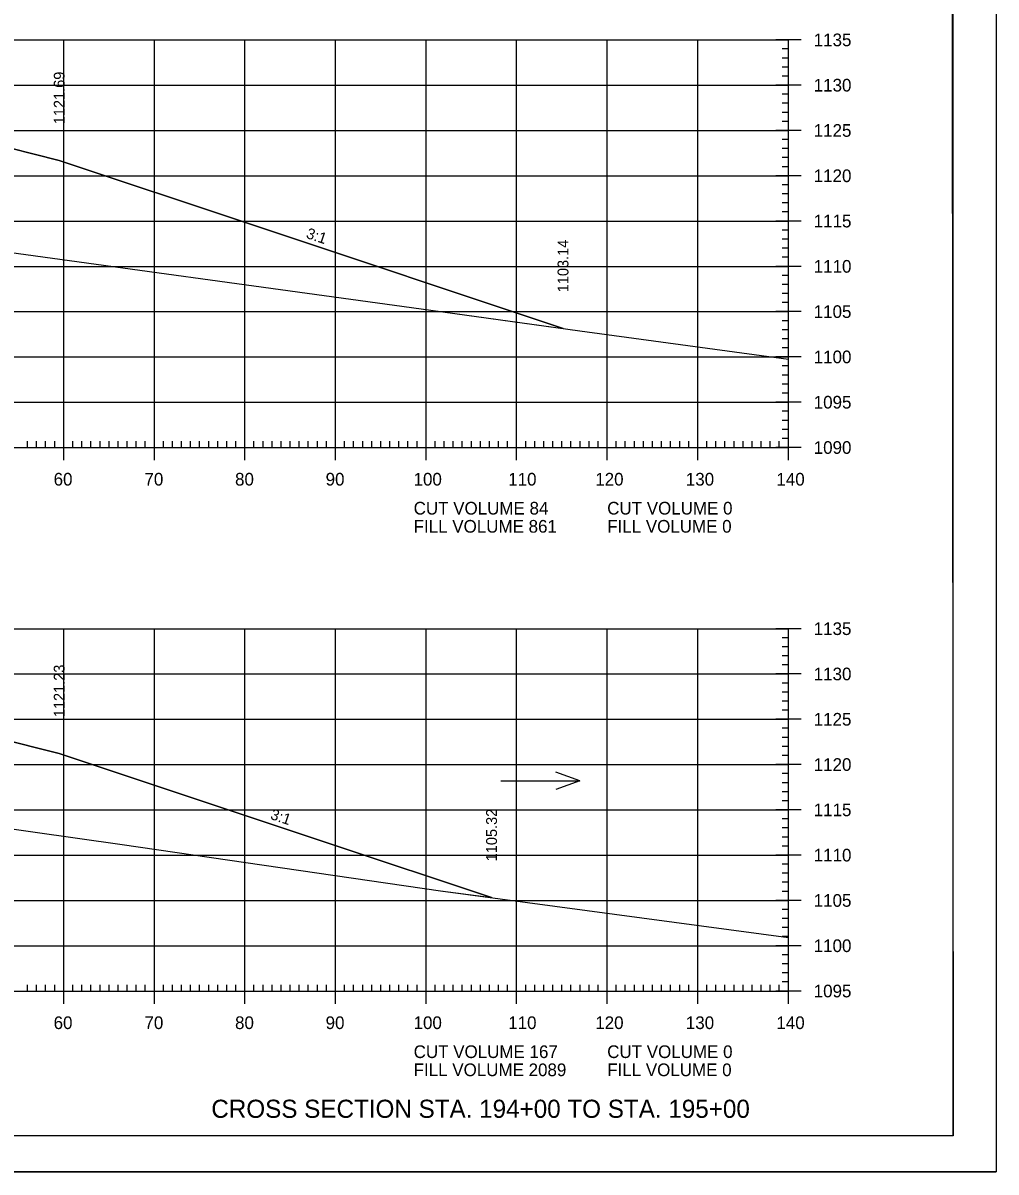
# Model space of a CAD drawing. Extents: x 1322838 to 1324533, y 339903 to 351025.
# Drawn here: x 1323759.2 to 1323866.6, y 349958.6 to 350085.4 of the extents above; entities that cross this region are included whole.
import ezdxf

# ---------------------------------------------------------------- set-up
doc = ezdxf.new("R2010")
doc.units = 0
for name, color, linetype in [('R_Axis', 7, 'Continuous'), ('R_Axis Annot', 7, 'Continuous'), ('R_Border', 7, 'Continuous'), ('R_Draft', 7, 'Continuous'), ('R_Exist Surface', 7, 'Continuous'), ('R_Fin Surface', 7, 'Continuous'), ('R_Fin Surface Annot', 7, 'Continuous'), ('R_Grid', 7, 'Continuous'), ('R_No Plot', 7, 'Continuous'), ('R_Water Annot', 7, 'Continuous')]:
    doc.layers.add(name, color=color, linetype=linetype)

msp = doc.modelspace()

# ---------------------------------------------------------------- linework, layer by layer
at = {"layer": 'R_Axis'}
for p, q in [((1323845.12, 350083.57), (1323842.32, 350083.57)), ((1323843.72, 350082.57), (1323843.02, 350082.57)), ((1323843.72, 350038.57), (1323843.72, 350083.57)), ((1323843.72, 350081.57), (1323843.02, 350081.57)), ((1323843.72, 350080.57), (1323843.02, 350080.57)), ((1323845.12, 350078.57), (1323842.32, 350078.57)), ((1323843.72, 350079.57), (1323843.02, 350079.57)), ((1323843.72, 350077.57), (1323843.02, 350077.57)), ((1323843.72, 350076.57), (1323843.02, 350076.57)), ((1323843.72, 350075.57), (1323843.02, 350075.57)), ((1323845.12, 350073.57), (1323842.32, 350073.57)), ((1323843.72, 350074.57), (1323843.02, 350074.57)), ((1323843.72, 350072.57), (1323843.02, 350072.57)), ((1323843.72, 350071.57), (1323843.02, 350071.57)), ((1323843.72, 350070.57), (1323843.02, 350070.57)), ((1323845.12, 350068.57), (1323842.32, 350068.57)), ((1323843.72, 350069.57), (1323843.02, 350069.57)), ((1323843.72, 350067.57), (1323843.02, 350067.57)), ((1323843.72, 350066.57), (1323843.02, 350066.57)), ((1323843.72, 350065.57), (1323843.02, 350065.57)), ((1323843.72, 350064.57), (1323843.02, 350064.57)), ((1323845.12, 350063.57), (1323842.32, 350063.57)), ((1323843.72, 350062.57), (1323843.02, 350062.57)), ((1323843.72, 350061.57), (1323843.02, 350061.57)), ((1323843.72, 350060.57), (1323843.02, 350060.57)), ((1323843.72, 350059.57), (1323843.02, 350059.57)), ((1323845.12, 350058.57), (1323842.32, 350058.57)), ((1323843.72, 350057.57), (1323843.02, 350057.57)), ((1323843.72, 350056.57), (1323843.02, 350056.57)), ((1323843.72, 350055.57), (1323843.02, 350055.57)), ((1323843.72, 350054.57), (1323843.02, 350054.57)), ((1323845.12, 350053.57), (1323842.32, 350053.57)), ((1323843.72, 350052.57), (1323843.02, 350052.57)), ((1323843.72, 350051.57), (1323843.02, 350051.57)), ((1323843.72, 350050.57), (1323843.02, 350050.57)), ((1323843.72, 350049.57), (1323843.02, 350049.57)), ((1323845.12, 350048.57), (1323842.32, 350048.57)), ((1323843.72, 350047.57), (1323843.02, 350047.57)), ((1323843.72, 350046.57), (1323843.02, 350046.57)), ((1323843.72, 350045.57), (1323843.02, 350045.57)), ((1323843.72, 350044.57), (1323843.02, 350044.57)), ((1323845.12, 350043.57), (1323842.32, 350043.57)), ((1323843.72, 350042.57), (1323843.02, 350042.57)), ((1323843.72, 350041.57), (1323843.02, 350041.57)), ((1323843.72, 350040.57), (1323843.02, 350040.57)), ((1323759.72, 350038.57), (1323759.72, 350039.27)), ((1323760.72, 350038.57), (1323760.72, 350039.27)), ((1323761.72, 350038.57), (1323761.72, 350039.27)), ((1323762.72, 350038.57), (1323762.72, 350039.27)), ((1323763.72, 350037.17), (1323763.72, 350039.97)), ((1323764.72, 350038.57), (1323764.72, 350039.27)), ((1323765.72, 350038.57), (1323765.72, 350039.27)), ((1323766.72, 350038.57), (1323766.72, 350039.27)), ((1323767.72, 350038.57), (1323767.72, 350039.27)), ((1323768.72, 350038.57), (1323768.72, 350039.27)), ((1323769.72, 350038.57), (1323769.72, 350039.27)), ((1323770.72, 350038.57), (1323770.72, 350039.27)), ((1323771.72, 350038.57), (1323771.72, 350039.27)), ((1323772.72, 350038.57), (1323772.72, 350039.27)), ((1323773.72, 350037.17), (1323773.72, 350039.97)), ((1323774.72, 350038.57), (1323774.72, 350039.27)), ((1323775.72, 350038.57), (1323775.72, 350039.27)), ((1323776.72, 350038.57), (1323776.72, 350039.27)), ((1323777.72, 350038.57), (1323777.72, 350039.27)), ((1323778.72, 350038.57), (1323778.72, 350039.27)), ((1323779.72, 350038.57), (1323779.72, 350039.27)), ((1323780.72, 350038.57), (1323780.72, 350039.27)), ((1323781.72, 350038.57), (1323781.72, 350039.27)), ((1323782.72, 350038.57), (1323782.72, 350039.27)), ((1323783.72, 350037.17), (1323783.72, 350039.97)), ((1323784.72, 350038.57), (1323784.72, 350039.27)), ((1323785.72, 350038.57), (1323785.72, 350039.27)), ((1323786.72, 350038.57), (1323786.72, 350039.27)), ((1323787.72, 350038.57), (1323787.72, 350039.27)), ((1323788.72, 350038.57), (1323788.72, 350039.27)), ((1323789.72, 350038.57), (1323789.72, 350039.27)), ((1323790.72, 350038.57), (1323790.72, 350039.27)), ((1323791.72, 350038.57), (1323791.72, 350039.27)), ((1323792.72, 350038.57), (1323792.72, 350039.27)), ((1323793.72, 350037.17), (1323793.72, 350039.97)), ((1323794.72, 350038.57), (1323794.72, 350039.27)), ((1323795.72, 350038.57), (1323795.72, 350039.27)), ((1323796.72, 350038.57), (1323796.72, 350039.27)), ((1323797.72, 350038.57), (1323797.72, 350039.27)), ((1323798.72, 350038.57), (1323798.72, 350039.27)), ((1323799.72, 350038.57), (1323799.72, 350039.27)), ((1323800.72, 350038.57), (1323800.72, 350039.27)), ((1323801.72, 350038.57), (1323801.72, 350039.27)), ((1323802.72, 350038.57), (1323802.72, 350039.27)), ((1323803.72, 350037.17), (1323803.72, 350039.97)), ((1323804.72, 350038.57), (1323804.72, 350039.27)), ((1323805.72, 350038.57), (1323805.72, 350039.27)), ((1323806.72, 350038.57), (1323806.72, 350039.27)), ((1323807.72, 350038.57), (1323807.72, 350039.27)), ((1323808.72, 350038.57), (1323808.72, 350039.27)), ((1323809.72, 350038.57), (1323809.72, 350039.27)), ((1323810.72, 350038.57), (1323810.72, 350039.27)), ((1323811.72, 350038.57), (1323811.72, 350039.27)), ((1323812.72, 350038.57), (1323812.72, 350039.27)), ((1323813.72, 350037.17), (1323813.72, 350039.97)), ((1323814.72, 350038.57), (1323814.72, 350039.27)), ((1323815.72, 350038.57), (1323815.72, 350039.27)), ((1323816.72, 350038.57), (1323816.72, 350039.27)), ((1323817.72, 350038.57), (1323817.72, 350039.27)), ((1323818.72, 350038.57), (1323818.72, 350039.27)), ((1323819.72, 350038.57), (1323819.72, 350039.27)), ((1323820.72, 350038.57), (1323820.72, 350039.27)), ((1323821.72, 350038.57), (1323821.72, 350039.27)), ((1323822.72, 350038.57), (1323822.72, 350039.27)), ((1323823.72, 350037.17), (1323823.72, 350039.97)), ((1323824.72, 350038.57), (1323824.72, 350039.27)), ((1323825.72, 350038.57), (1323825.72, 350039.27)), ((1323826.72, 350038.57), (1323826.72, 350039.27)), ((1323827.72, 350038.57), (1323827.72, 350039.27)), ((1323828.72, 350038.57), (1323828.72, 350039.27)), ((1323829.72, 350038.57), (1323829.72, 350039.27)), ((1323830.72, 350038.57), (1323830.72, 350039.27)), ((1323831.72, 350038.57), (1323831.72, 350039.27)), ((1323832.72, 350038.57), (1323832.72, 350039.27)), ((1323833.72, 350037.17), (1323833.72, 350039.97)), ((1323834.72, 350038.57), (1323834.72, 350039.27)), ((1323835.72, 350038.57), (1323835.72, 350039.27)), ((1323836.72, 350038.57), (1323836.72, 350039.27)), ((1323837.72, 350038.57), (1323837.72, 350039.27)), ((1323838.72, 350038.57), (1323838.72, 350039.27)), ((1323839.72, 350038.57), (1323839.72, 350039.27)), ((1323840.72, 350038.57), (1323840.72, 350039.27)), ((1323841.72, 350038.57), (1323841.72, 350039.27)), ((1323842.72, 350038.57), (1323842.72, 350039.27)), ((1323843.72, 350039.57), (1323843.02, 350039.57)), ((1323843.72, 350037.17), (1323843.72, 350039.97)), ((1323563.72, 350038.57), (1323843.72, 350038.57)), ((1323845.12, 350038.57), (1323842.32, 350038.57)), ((1323845.12, 350018.57), (1323842.32, 350018.57)), ((1323843.72, 349978.57), (1323843.72, 350018.57)), ((1323843.72, 350017.57), (1323843.02, 350017.57)), ((1323843.72, 350016.57), (1323843.02, 350016.57)), ((1323843.72, 350015.57), (1323843.02, 350015.57)), ((1323843.72, 350014.57), (1323843.02, 350014.57)), ((1323845.12, 350013.57), (1323842.32, 350013.57)), ((1323843.72, 350012.57), (1323843.02, 350012.57)), ((1323843.72, 350011.57), (1323843.02, 350011.57)), ((1323843.72, 350010.57), (1323843.02, 350010.57)), ((1323843.72, 350009.57), (1323843.02, 350009.57)), ((1323845.12, 350008.57), (1323842.32, 350008.57)), ((1323843.72, 350007.57), (1323843.02, 350007.57)), ((1323843.72, 350006.57), (1323843.02, 350006.57)), ((1323843.72, 350005.57), (1323843.02, 350005.57)), ((1323843.72, 350004.57), (1323843.02, 350004.57)), ((1323845.12, 350003.57), (1323842.32, 350003.57)), ((1323843.72, 350002.57), (1323843.02, 350002.57)), ((1323843.72, 350001.57), (1323843.02, 350001.57)), ((1323843.72, 350000.57), (1323843.02, 350000.57)), ((1323843.72, 349999.57), (1323843.02, 349999.57)), ((1323845.12, 349998.57), (1323842.32, 349998.57)), ((1323843.72, 349997.57), (1323843.02, 349997.57)), ((1323843.72, 349996.57), (1323843.02, 349996.57)), ((1323843.72, 349995.57), (1323843.02, 349995.57)), ((1323845.12, 349993.57), (1323842.32, 349993.57)), ((1323843.72, 349994.57), (1323843.02, 349994.57)), ((1323843.72, 349992.57), (1323843.02, 349992.57)), ((1323843.72, 349991.57), (1323843.02, 349991.57)), ((1323843.72, 349990.57), (1323843.02, 349990.57)), ((1323845.12, 349988.57), (1323842.32, 349988.57)), ((1323843.72, 349989.57), (1323843.02, 349989.57)), ((1323843.72, 349987.57), (1323843.02, 349987.57)), ((1323843.72, 349986.57), (1323843.02, 349986.57)), ((1323843.72, 349985.57), (1323843.02, 349985.57)), ((1323845.12, 349983.57), (1323842.32, 349983.57)), ((1323843.72, 349984.57), (1323843.02, 349984.57)), ((1323843.72, 349982.57), (1323843.02, 349982.57)), ((1323843.72, 349981.57), (1323843.02, 349981.57)), ((1323763.72, 349977.17), (1323763.72, 349979.97)), ((1323773.72, 349977.17), (1323773.72, 349979.97)), ((1323783.72, 349977.17), (1323783.72, 349979.97)), ((1323793.72, 349977.17), (1323793.72, 349979.97)), ((1323803.72, 349977.17), (1323803.72, 349979.97)), ((1323813.72, 349977.17), (1323813.72, 349979.97)), ((1323823.72, 349977.17), (1323823.72, 349979.97)), ((1323833.72, 349977.17), (1323833.72, 349979.97)), ((1323843.72, 349980.57), (1323843.02, 349980.57)), ((1323843.72, 349977.17), (1323843.72, 349979.97)), ((1323563.72, 349978.57), (1323843.72, 349978.57)), ((1323759.72, 349978.57), (1323759.72, 349979.27)), ((1323760.72, 349978.57), (1323760.72, 349979.27)), ((1323761.72, 349978.57), (1323761.72, 349979.27)), ((1323762.72, 349978.57), (1323762.72, 349979.27)), ((1323764.72, 349978.57), (1323764.72, 349979.27)), ((1323765.72, 349978.57), (1323765.72, 349979.27)), ((1323766.72, 349978.57), (1323766.72, 349979.27)), ((1323767.72, 349978.57), (1323767.72, 349979.27)), ((1323768.72, 349978.57), (1323768.72, 349979.27)), ((1323769.72, 349978.57), (1323769.72, 349979.27)), ((1323770.72, 349978.57), (1323770.72, 349979.27)), ((1323771.72, 349978.57), (1323771.72, 349979.27)), ((1323772.72, 349978.57), (1323772.72, 349979.27)), ((1323774.72, 349978.57), (1323774.72, 349979.27)), ((1323775.72, 349978.57), (1323775.72, 349979.27)), ((1323776.72, 349978.57), (1323776.72, 349979.27)), ((1323777.72, 349978.57), (1323777.72, 349979.27)), ((1323778.72, 349978.57), (1323778.72, 349979.27)), ((1323779.72, 349978.57), (1323779.72, 349979.27)), ((1323780.72, 349978.57), (1323780.72, 349979.27)), ((1323781.72, 349978.57), (1323781.72, 349979.27)), ((1323782.72, 349978.57), (1323782.72, 349979.27)), ((1323784.72, 349978.57), (1323784.72, 349979.27)), ((1323785.72, 349978.57), (1323785.72, 349979.27)), ((1323786.72, 349978.57), (1323786.72, 349979.27)), ((1323787.72, 349978.57), (1323787.72, 349979.27)), ((1323788.72, 349978.57), (1323788.72, 349979.27)), ((1323789.72, 349978.57), (1323789.72, 349979.27)), ((1323790.72, 349978.57), (1323790.72, 349979.27)), ((1323791.72, 349978.57), (1323791.72, 349979.27)), ((1323792.72, 349978.57), (1323792.72, 349979.27)), ((1323794.72, 349978.57), (1323794.72, 349979.27)), ((1323795.72, 349978.57), (1323795.72, 349979.27)), ((1323796.72, 349978.57), (1323796.72, 349979.27)), ((1323797.72, 349978.57), (1323797.72, 349979.27)), ((1323798.72, 349978.57), (1323798.72, 349979.27)), ((1323799.72, 349978.57), (1323799.72, 349979.27)), ((1323800.72, 349978.57), (1323800.72, 349979.27)), ((1323801.72, 349978.57), (1323801.72, 349979.27)), ((1323802.72, 349978.57), (1323802.72, 349979.27)), ((1323804.72, 349978.57), (1323804.72, 349979.27)), ((1323805.72, 349978.57), (1323805.72, 349979.27)), ((1323806.72, 349978.57), (1323806.72, 349979.27)), ((1323807.72, 349978.57), (1323807.72, 349979.27)), ((1323808.72, 349978.57), (1323808.72, 349979.27)), ((1323809.72, 349978.57), (1323809.72, 349979.27)), ((1323810.72, 349978.57), (1323810.72, 349979.27)), ((1323811.72, 349978.57), (1323811.72, 349979.27)), ((1323812.72, 349978.57), (1323812.72, 349979.27)), ((1323814.72, 349978.57), (1323814.72, 349979.27)), ((1323815.72, 349978.57), (1323815.72, 349979.27)), ((1323816.72, 349978.57), (1323816.72, 349979.27)), ((1323817.72, 349978.57), (1323817.72, 349979.27)), ((1323818.72, 349978.57), (1323818.72, 349979.27)), ((1323819.72, 349978.57), (1323819.72, 349979.27)), ((1323820.72, 349978.57), (1323820.72, 349979.27)), ((1323821.72, 349978.57), (1323821.72, 349979.27)), ((1323822.72, 349978.57), (1323822.72, 349979.27)), ((1323824.72, 349978.57), (1323824.72, 349979.27)), ((1323825.72, 349978.57), (1323825.72, 349979.27)), ((1323826.72, 349978.57), (1323826.72, 349979.27)), ((1323827.72, 349978.57), (1323827.72, 349979.27)), ((1323828.72, 349978.57), (1323828.72, 349979.27)), ((1323829.72, 349978.57), (1323829.72, 349979.27)), ((1323830.72, 349978.57), (1323830.72, 349979.27)), ((1323831.72, 349978.57), (1323831.72, 349979.27)), ((1323832.72, 349978.57), (1323832.72, 349979.27)), ((1323834.72, 349978.57), (1323834.72, 349979.27)), ((1323835.72, 349978.57), (1323835.72, 349979.27)), ((1323836.72, 349978.57), (1323836.72, 349979.27)), ((1323837.72, 349978.57), (1323837.72, 349979.27)), ((1323838.72, 349978.57), (1323838.72, 349979.27)), ((1323839.72, 349978.57), (1323839.72, 349979.27)), ((1323840.72, 349978.57), (1323840.72, 349979.27)), ((1323841.72, 349978.57), (1323841.72, 349979.27)), ((1323845.12, 349978.57), (1323842.32, 349978.57)), ((1323842.72, 349978.57), (1323842.72, 349979.27)), ((1323843.72, 349979.57), (1323843.02, 349979.57))]:
    msp.add_line(p, q, dxfattribs=at)
at = {"layer": 'R_Border'}
for q in [(1323861.9, 350168.03), (1323545.72, 349962.57)]:
    msp.add_line((1323861.9, 349962.57), q, dxfattribs=at)
at = {"layer": 'R_Exist Surface'}
for points in [[(1323751.72, 350060.95), (1323803.17, 350053.89), (1323820.68, 350051.46), (1323843.72, 350048.34)], [(1323730.68, 350000.35), (1323770.16, 349994.75), (1323805.3, 349989.64), (1323843.72, 349984.49)]]:
    msp.add_lwpolyline(points, dxfattribs=at)
at = {"layer": 'R_Fin Surface'}
for points in [[(1323627.66, 350074.92), (1323643.6, 350069.61), (1323644.22, 350069.4), (1323654.99, 350071.2), (1323656.15, 350071.39), (1323666.22, 350073.07), (1323672.22, 350073.31), (1323673.32, 350073.35), (1323674.21, 350073.38), (1323701.29, 350074.34), (1323703.72, 350074.43), (1323733.22, 350075.47), (1323734.55, 350075.52), (1323735.21, 350075.54), (1323741.22, 350075.76), (1323749.18, 350073.76), (1323755.04, 350072.3), (1323763.22, 350070.26), (1323784.43, 350063.19), (1323818.84, 350051.71)], [(1323628.3, 350008.25), (1323631.71, 350007.11), (1323644.22, 350002.95), (1323649.24, 350003.78), (1323653.45, 350004.49), (1323656.43, 350004.98), (1323666.22, 350006.61), (1323672.22, 350006.91), (1323673.7, 350006.98), (1323674.21, 350007.01), (1323689.66, 350007.76), (1323703.72, 350008.45), (1323710.17, 350008.77), (1323733.22, 350009.9), (1323735.21, 350010), (1323741.22, 350010.3), (1323742.16, 350010.06), (1323749.54, 350008.22), (1323763.22, 350004.8), (1323793.03, 349994.86), (1323810.95, 349988.89)]]:
    msp.add_lwpolyline(points, dxfattribs=at)
at = {"layer": 'R_Grid'}
for p, q in [((1323563.72, 350083.57), (1323843.72, 350083.57)), ((1323763.72, 350038.57), (1323763.72, 350083.57)), ((1323773.72, 350038.57), (1323773.72, 350083.57)), ((1323783.72, 350038.57), (1323783.72, 350083.57)), ((1323793.72, 350038.57), (1323793.72, 350083.57)), ((1323803.72, 350038.57), (1323803.72, 350083.57)), ((1323813.72, 350038.57), (1323813.72, 350083.57)), ((1323823.72, 350038.57), (1323823.72, 350083.57)), ((1323833.72, 350038.57), (1323833.72, 350083.57)), ((1323843.72, 350038.57), (1323843.72, 350083.57)), ((1323563.72, 350078.57), (1323843.72, 350078.57)), ((1323563.72, 350073.57), (1323843.72, 350073.57)), ((1323563.72, 350068.57), (1323843.72, 350068.57)), ((1323563.72, 350063.57), (1323843.72, 350063.57)), ((1323563.72, 350058.57), (1323843.72, 350058.57)), ((1323563.72, 350053.57), (1323843.72, 350053.57)), ((1323563.72, 350048.57), (1323843.72, 350048.57)), ((1323563.72, 350043.57), (1323843.72, 350043.57)), ((1323563.72, 350038.57), (1323843.72, 350038.57)), ((1323563.72, 350018.57), (1323843.72, 350018.57)), ((1323763.72, 349978.57), (1323763.72, 350018.57)), ((1323773.72, 349978.57), (1323773.72, 350018.57)), ((1323783.72, 349978.57), (1323783.72, 350018.57)), ((1323793.72, 349978.57), (1323793.72, 350018.57)), ((1323803.72, 349978.57), (1323803.72, 350018.57)), ((1323813.72, 349978.57), (1323813.72, 350018.57)), ((1323823.72, 349978.57), (1323823.72, 350018.57)), ((1323833.72, 349978.57), (1323833.72, 350018.57)), ((1323843.72, 349978.57), (1323843.72, 350018.57)), ((1323563.72, 350013.57), (1323843.72, 350013.57)), ((1323563.72, 350008.57), (1323843.72, 350008.57)), ((1323563.72, 350003.57), (1323843.72, 350003.57)), ((1323563.72, 349998.57), (1323843.72, 349998.57)), ((1323563.72, 349993.57), (1323843.72, 349993.57)), ((1323563.72, 349988.57), (1323843.72, 349988.57)), ((1323563.72, 349983.57), (1323843.72, 349983.57)), ((1323563.72, 349978.57), (1323843.72, 349978.57))]:
    msp.add_line(p, q, dxfattribs=at)
at = {"layer": 'R_No Plot'}
msp.add_line((1323533.31, 349958.59), (1323866.65, 349958.59), dxfattribs=at)
for points in [[(1323533.31, 350171.93), (1323866.65, 350171.93), (1323866.65, 349958.59), (1323533.31, 349958.59)], [(1323779.64, 350168.03), (1323799.26, 350168.03), (1323799.26, 350158.15), (1323815.37, 350158.15), (1323838.57, 350158.15), (1323838.57, 350125.48), (1323861.77, 350125.48), (1323861.9, 349962.57), (1323545.72, 349962.57), (1323545.72, 350168.03)]]:
    msp.add_lwpolyline(points, close=True, dxfattribs=at)
for points in [[(1323751.72, 350060.95), (1323803.17, 350053.89), (1323818.84, 350051.71), (1323784.43, 350063.19), (1323763.22, 350070.26), (1323755.04, 350072.3)], [(1323730.68, 350000.35), (1323770.16, 349994.75), (1323805.3, 349989.64), (1323810.95, 349988.89), (1323793.03, 349994.86), (1323763.22, 350004.8), (1323749.54, 350008.22)]]:
    msp.add_lwpolyline(points, dxfattribs=at)
at = {"layer": 'R_Water Annot'}
for p, q in [((1323820.69, 350001.76), (1323818.03, 350002.73)), ((1323811.99, 350001.76), (1323820.69, 350001.76)), ((1323820.69, 350001.76), (1323818.03, 350000.8))]:
    msp.add_line(p, q, dxfattribs=at)

# ---------------------------------------------------------------- texts
at = {"layer": 'R_Axis Annot'}
for s, p in [('1135', (1323846.52, 350082.87)), ('1130', (1323846.52, 350077.87)), ('1125', (1323846.52, 350072.87)), ('1120', (1323846.52, 350067.87)), ('1115', (1323846.52, 350062.87)), ('1110', (1323846.52, 350057.87)), ('1105', (1323846.52, 350052.87)), ('1100', (1323846.52, 350047.87)), ('1095', (1323846.52, 350042.87)), ('1090', (1323846.52, 350037.87)), ('60', (1323762.6, 350034.37)), ('70', (1323772.63, 350034.37)), ('80', (1323782.63, 350034.37)), ('90', (1323792.63, 350034.37)), ('100', (1323802.34, 350034.37)), ('110', (1323812.79, 350034.37)), ('120', (1323822.4, 350034.37)), ('130', (1323832.4, 350034.37)), ('140', (1323842.4, 350034.37)), ('CUT VOLUME 84', (1323802.35, 350031.17)), ('CUT VOLUME 0', (1323823.72, 350031.17)), ('FILL VOLUME 861', (1323802.35, 350029.17)), ('FILL VOLUME 0', (1323823.72, 350029.17)), ('1135', (1323846.52, 350017.87)), ('1130', (1323846.52, 350012.87)), ('1125', (1323846.52, 350007.87)), ('1120', (1323846.52, 350002.87)), ('1115', (1323846.52, 349997.87)), ('1110', (1323846.52, 349992.87)), ('1105', (1323846.52, 349987.87)), ('1100', (1323846.52, 349982.87)), ('1095', (1323846.52, 349977.87)), ('60', (1323762.6, 349974.37)), ('70', (1323772.63, 349974.37)), ('80', (1323782.63, 349974.37)), ('90', (1323792.63, 349974.37)), ('100', (1323802.34, 349974.37)), ('110', (1323812.79, 349974.37)), ('120', (1323822.4, 349974.37)), ('130', (1323832.4, 349974.37)), ('140', (1323842.4, 349974.37)), ('CUT VOLUME 167', (1323802.35, 349971.17)), ('CUT VOLUME 0', (1323823.72, 349971.17)), ('FILL VOLUME 2089', (1323802.35, 349969.17)), ('FILL VOLUME 0', (1323823.72, 349969.17))]:
    msp.add_text(s, height=1.4, dxfattribs=at).set_placement(p)
at = {"layer": 'R_Draft'}
msp.add_text('CROSS SECTION STA. 194+00 TO STA. 195+00', height=2, dxfattribs=at).set_placement((1323780.01, 349964.57))
at = {"layer": 'R_Fin Surface Annot'}
for s, rotation, p in [('1121.69', 90, (1323763.82, 350074.26)), ('3:1', 341.5657, (1323790.4, 350061.72)), ('1103.14', 90, (1323819.44, 350055.71)), ('1121.23', 90, (1323763.82, 350008.8)), ('3:1', 341.5654, (1323786.45, 349997.58)), ('1105.32', 90, (1323811.55, 349992.89))]:
    msp.add_text(s, height=1.2, rotation=rotation, dxfattribs=at).set_placement(p)

doc.saveas('drawing.dxf')
